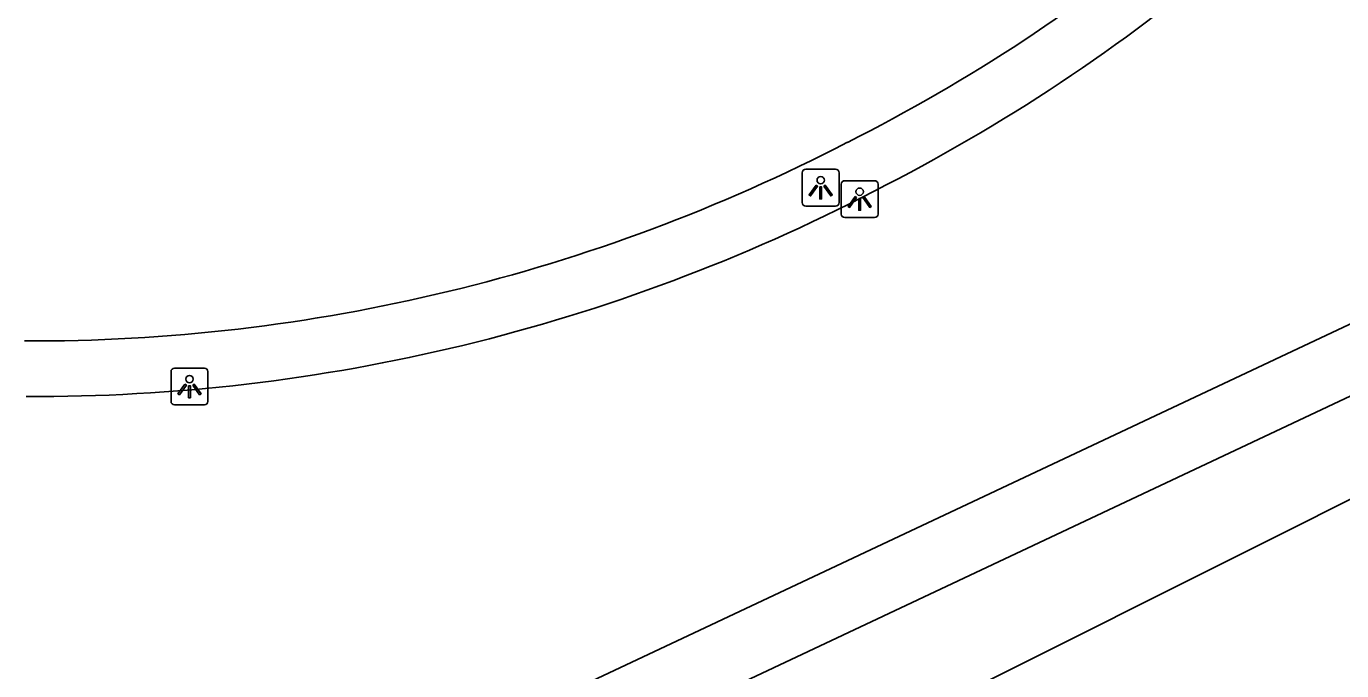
# Model space of a CAD drawing. Extents: x 158838 to 160074, y 386376 to 387776.
# Drawn here: x 159647.09 to 159682.68, y 387121.99 to 387139.44 of the extents above; entities that cross this region are included whole.
import ezdxf

# ---------------------------------------------------------------- set-up
doc = ezdxf.new("R2010")
doc.units = 0
for name, color, linetype in [('IMGEO_Groenvoorziening', 7, 'Continuous'), ('IMGEO_Lichtpunt', 7, 'Continuous'), ('IMGEO_Rijbaan_lokaal_gesloten', 7, 'Continuous'), ('IMGEO_Voetpad_open', 7, 'Continuous')]:
    doc.layers.add(name, color=color, linetype=linetype)

msp = doc.modelspace()

# ---------------------------------------------------------------- linework, layer by layer
at = {"layer": 'IMGEO_Groenvoorziening'}
for points in [[(159645.524, 387301.577), (159644.629, 387300.367), (159644.33, 387299.482), (159675.523, 387237.448), (159682.094, 387240.453), (159683.266, 387240.095), (159688.637, 387229.572), (159690.486, 387224.919), (159726.279, 387154.67), (159725.966, 387153.209), (159702.548, 387141.837), (159688.429, 387133.977), (159639.415, 387110.896), (159634.721, 387108.086)], [(159634.959, 387107.068), (159640.126, 387109.263), (159689.331, 387132.453), (159704.278, 387139.271), (159727.889, 387152.066), (159728.219, 387154.935), (159692.561, 387226.295), (159684.987, 387241.17), (159680.083, 387243.725), (159677.111, 387244.05), (159647.826, 387299.765), (159649.733, 387301.496)], [(159731.658, 387150.945), (159730.167, 387148.719), (159710.495, 387139.641), (159704.963, 387138.257), (159690.261, 387130.314), (159640.93, 387105.599), (159634.868, 387102.636)]]:
    msp.add_lwpolyline(points, dxfattribs=at)
at = {"layer": 'IMGEO_Lichtpunt'}
for p, q in [((159668.085, 387135.477), (159668.085, 387134.67)), ((159668.085, 387135.477), (159668.085, 387134.67)), ((159668.987, 387135.572), (159668.179, 387135.572)), ((159668.987, 387135.572), (159668.179, 387135.572)), ((159669.081, 387134.67), (159669.081, 387135.477)), ((159669.081, 387134.67), (159669.081, 387135.477)), ((159669.14, 387135.167), (159669.14, 387134.36)), ((159669.14, 387135.167), (159669.14, 387134.36)), ((159670.042, 387135.262), (159669.234, 387135.262)), ((159670.042, 387135.262), (159669.234, 387135.262)), ((159670.136, 387134.36), (159670.136, 387135.167)), ((159670.136, 387134.36), (159670.136, 387135.167)), ((159668.179, 387134.576), (159668.987, 387134.576)), ((159668.179, 387134.576), (159668.987, 387134.576)), ((159669.234, 387134.266), (159670.042, 387134.266)), ((159669.234, 387134.266), (159670.042, 387134.266)), ((159651.003, 387130.093), (159651.003, 387129.286)), ((159651.003, 387130.093), (159651.003, 387129.286)), ((159651.905, 387130.188), (159651.097, 387130.188)), ((159651.905, 387130.188), (159651.097, 387130.188)), ((159651.999, 387129.286), (159651.999, 387130.093)), ((159651.999, 387129.286), (159651.999, 387130.093)), ((159651.097, 387129.192), (159651.905, 387129.192)), ((159651.097, 387129.192), (159651.905, 387129.192))]:
    msp.add_line(p, q, dxfattribs=at)
for points in [[(159668.459, 387135.141), (159668.498, 387135.113), (159668.31, 387134.851), (159668.272, 387134.878), (159668.459, 387135.141)], [(159668.561, 387135.093), (159668.608, 387135.093), (159668.608, 387134.771), (159668.561, 387134.771), (159668.561, 387135.093)], [(159668.671, 387135.113), (159668.709, 387135.14), (159668.896, 387134.878), (159668.857, 387134.85), (159668.671, 387135.113)], [(159669.514, 387134.831), (159669.553, 387134.803), (159669.365, 387134.541), (159669.327, 387134.568), (159669.514, 387134.831)], [(159669.616, 387134.783), (159669.663, 387134.783), (159669.663, 387134.461), (159669.616, 387134.461), (159669.616, 387134.783)], [(159669.726, 387134.803), (159669.764, 387134.83), (159669.951, 387134.568), (159669.912, 387134.54), (159669.726, 387134.803)], [(159651.377, 387129.757), (159651.416, 387129.729), (159651.228, 387129.467), (159651.19, 387129.494), (159651.377, 387129.757)], [(159651.479, 387129.709), (159651.526, 387129.709), (159651.526, 387129.387), (159651.479, 387129.387), (159651.479, 387129.709)], [(159651.589, 387129.729), (159651.627, 387129.756), (159651.814, 387129.494), (159651.775, 387129.466), (159651.589, 387129.729)]]:
    msp.add_lwpolyline(points, dxfattribs=at)
for centre in [(159668.584, 387135.275), (159669.639, 387134.965), (159651.502, 387129.891)]:
    msp.add_circle(centre, 0.0994, dxfattribs=at)
for centre, start, end in [((159668.179, 387135.477), 90, 180), ((159668.179, 387135.477), 90, 180), ((159668.987, 387135.477), 0, 90), ((159668.987, 387135.477), 0, 90), ((159669.234, 387135.167), 90, 180), ((159669.234, 387135.167), 90, 180), ((159670.042, 387135.167), 0, 90), ((159670.042, 387135.167), 0, 90), ((159668.179, 387134.67), 180, 270), ((159668.179, 387134.67), 180, 270), ((159668.987, 387134.67), 270, 0), ((159668.987, 387134.67), 270, 360), ((159669.234, 387134.36), 180, 270), ((159669.234, 387134.36), 180, 270), ((159670.042, 387134.36), 270, 0), ((159670.042, 387134.36), 270, 360), ((159651.097, 387130.093), 90, 180), ((159651.097, 387130.093), 90, 180), ((159651.905, 387130.093), 0, 90), ((159651.905, 387130.093), 0, 90), ((159651.097, 387129.286), 180, 270), ((159651.097, 387129.286), 180, 270), ((159651.905, 387129.286), 270, 0), ((159651.905, 387129.286), 270, 360)]:
    msp.add_arc(centre, 0.0946, start, end, dxfattribs=at)
at = {"layer": 'IMGEO_Rijbaan_lokaal_gesloten'}
for centre, radius, start, end in [((159647.741, 387179.081), 47.909, 296.7535, 323.0929), ((159647.251, 387178.826), 47.904, 269.7391, 297.414)]:
    msp.add_arc(centre, radius, start, end, dxfattribs=at)
at = {"layer": 'IMGEO_Voetpad_open'}
for centre, radius, start, end in [((159647.664, 387179.17), 49.528, 296.8477, 323.786), ((159647.3, 387178.65), 49.232, 269.7502, 297.4995)]:
    msp.add_arc(centre, radius, start, end, dxfattribs=at)

doc.saveas('drawing.dxf')
